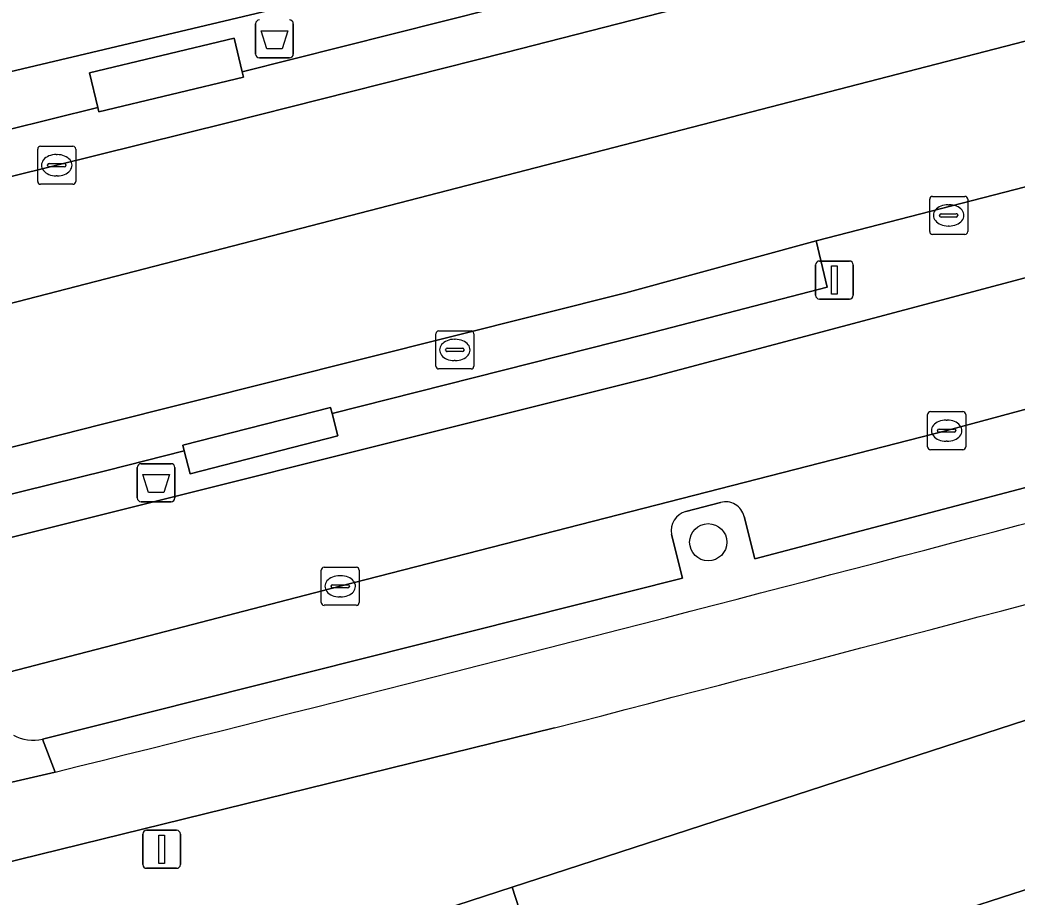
# Model space of a CAD drawing. Extents: x 159262 to 160143, y 383399 to 384319.
# Drawn here: x 159410.83 to 159437.05, y 384001.77 to 384024.83 of the extents above; entities that cross this region are included whole.
import ezdxf

# ---------------------------------------------------------------- set-up
doc = ezdxf.new("R2010")
doc.units = 0
for name, color, linetype in [('IMGEO_Afvalbak', 7, 'Continuous'), ('IMGEO_Berm_open', 7, 'Continuous'), ('IMGEO_Boom', 7, 'Continuous'), ('IMGEO_Fietspad_gesloten', 7, 'Continuous'), ('IMGEO_Groenvoorziening', 7, 'Continuous'), ('IMGEO_Kolk', 7, 'Continuous'), ('IMGEO_Lichtmast', 7, 'Continuous'), ('IMGEO_OVBaan_gesloten', 7, 'Continuous'), ('IMGEO_Pand', 7, 'Continuous'), ('IMGEO_Parkeervlak_open', 7, 'Continuous'), ('IMGEO_Rijbaan_lokaal_gesloten', 7, 'Continuous'), ('IMGEO_Rijbaan_lokaal_open', 7, 'Continuous'), ('IMGEO_Verkeerseiland_groen', 7, 'Continuous'), ('IMGEO_Voetpad_open', 7, 'Continuous')]:
    doc.layers.add(name, color=color, linetype=linetype)

msp = doc.modelspace()

# ---------------------------------------------------------------- linework, layer by layer
at = {"layer": 'IMGEO_Afvalbak'}
for p, q in [((159417.026, 384023.934), (159417.026, 384024.734)), ((159417.026, 384024.734), (159417.026, 384023.934)), ((159418.016, 384024.734), (159418.016, 384023.934)), ((159418.016, 384023.934), (159418.016, 384024.734)), ((159417.916, 384023.834), (159417.126, 384023.834)), ((159417.126, 384023.834), (159417.916, 384023.834)), ((159414.013, 384013.166), (159414.803, 384013.166)), ((159414.803, 384013.166), (159414.013, 384013.166)), ((159413.913, 384012.266), (159413.913, 384013.066)), ((159413.913, 384013.066), (159413.913, 384012.266)), ((159414.903, 384013.066), (159414.903, 384012.266)), ((159414.903, 384012.266), (159414.903, 384013.066)), ((159414.803, 384012.166), (159414.013, 384012.166)), ((159414.013, 384012.166), (159414.803, 384012.166))]:
    msp.add_line(p, q, dxfattribs=at)
for points in [[(159417.169, 384024.548), (159417.873, 384024.548), (159417.724, 384024.078), (159417.318, 384024.078), (159417.169, 384024.548)], [(159414.056, 384012.88), (159414.76, 384012.88), (159414.611, 384012.41), (159414.205, 384012.41), (159414.056, 384012.88)]]:
    msp.add_lwpolyline(points, dxfattribs=at)
for centre, start, end in [((159417.126, 384024.734), 90, 180), ((159417.126, 384024.734), 90, 180), ((159417.916, 384024.734), 0, 90), ((159417.916, 384024.734), 360, 90), ((159417.126, 384023.934), 180, 270), ((159417.126, 384023.934), 180, 270), ((159417.916, 384023.934), 270, 0), ((159417.916, 384023.934), 270, 0), ((159414.013, 384013.066), 90, 180), ((159414.013, 384013.066), 90, 180), ((159414.803, 384013.066), 0, 90), ((159414.803, 384013.066), 360, 90), ((159414.013, 384012.266), 180, 270), ((159414.013, 384012.266), 180, 270), ((159414.803, 384012.266), 270, 0), ((159414.803, 384012.266), 270, 0)]:
    msp.add_arc(centre, 0.1, start, end, dxfattribs=at)
at = {"layer": 'IMGEO_Berm_open'}
for points in [[(159442.232, 384015.058), (159442.539, 384013.923), (159430.154, 384010.665), (159429.869, 384011.78)], [(159429.251, 384012.147), (159428.339, 384011.912)], [(159427.961, 384011.305), (159428.253, 384010.154), (159411.425, 384005.921), (159411.75, 384005.058)]]:
    msp.add_lwpolyline(points, dxfattribs=at)
for centre, radius, start, end in [((159020.72, 385584.56), 1627.185, 283.904868, 285.342548), ((159429.381, 384011.662), 0.502, 13.5731, 105.0189), ((159428.474, 384011.407), 0.523, 104.9751, 191.201)]:
    msp.add_arc(centre, radius, start, end, dxfattribs=at)
at = {"layer": 'IMGEO_Boom'}
msp.add_circle((159428.926, 384011.101), 0.489, dxfattribs=at)
at = {"layer": 'IMGEO_Fietspad_gesloten'}
for points in [[(159405.381, 384001.427), (159424.885, 384006.219)], [(159411.75, 384005.058), (159404.464, 384003.374), (159401.313, 384002.674), (159401.205, 384002.65)]]:
    msp.add_lwpolyline(points, dxfattribs=at)
for centre, radius, start, end in [((158851.136, 386219.71), 2286.642, 284.531576, 285.557809), ((159020.72, 385584.56), 1627.185, 283.904868, 285.342548)]:
    msp.add_arc(centre, radius, start, end, dxfattribs=at)
at = {"layer": 'IMGEO_Groenvoorziening'}
msp.add_lwpolyline([(159424.428, 384000), (159425.071, 383998.023), (159431.19, 384000), (159443.228, 384003.89), (159441.915, 384007.926), (159423.768, 384002.03)], close=True, dxfattribs=at)
at = {"layer": 'IMGEO_Kolk'}
for p, q in [((159411.37, 384021.514), (159412.222, 384021.514)), ((159411.295, 384020.588), (159411.295, 384021.44)), ((159411.783, 384021.294), (159411.808, 384021.294)), ((159412.296, 384021.44), (159412.296, 384020.588)), ((159411.554, 384021.008), (159411.554, 384021.02)), ((159411.992, 384020.971), (159411.594, 384020.971)), ((159411.597, 384021.057), (159411.995, 384021.057)), ((159412.038, 384021.02), (159412.038, 384021.008)), ((159411.806, 384020.734), (159411.781, 384020.734)), ((159412.222, 384020.514), (159411.37, 384020.514)), ((159434.824, 384020.195), (159435.676, 384020.195)), ((159434.749, 384019.269), (159434.749, 384020.121)), ((159435.237, 384019.975), (159435.262, 384019.975)), ((159435.75, 384020.121), (159435.75, 384019.269)), ((159435.008, 384019.689), (159435.008, 384019.701)), ((159435.446, 384019.652), (159435.048, 384019.652)), ((159435.051, 384019.738), (159435.449, 384019.738)), ((159435.492, 384019.701), (159435.492, 384019.689)), ((159435.26, 384019.415), (159435.235, 384019.415)), ((159435.676, 384019.195), (159434.824, 384019.195)), ((159421.763, 384015.731), (159421.763, 384016.583)), ((159421.838, 384016.657), (159422.69, 384016.657)), ((159422.764, 384016.583), (159422.764, 384015.731)), ((159422.251, 384016.437), (159422.276, 384016.437)), ((159422.022, 384016.151), (159422.022, 384016.163)), ((159422.46, 384016.114), (159422.062, 384016.114)), ((159422.065, 384016.2), (159422.463, 384016.2)), ((159422.506, 384016.163), (159422.506, 384016.151)), ((159422.274, 384015.877), (159422.249, 384015.877)), ((159422.69, 384015.657), (159421.838, 384015.657)), ((159434.695, 384013.608), (159434.695, 384014.46)), ((159434.77, 384014.534), (159435.622, 384014.534)), ((159435.696, 384014.46), (159435.696, 384013.608)), ((159435.183, 384014.314), (159435.208, 384014.314)), ((159434.954, 384014.028), (159434.954, 384014.04)), ((159435.392, 384013.991), (159434.994, 384013.991)), ((159434.997, 384014.077), (159435.395, 384014.077)), ((159435.438, 384014.04), (159435.438, 384014.028)), ((159435.206, 384013.754), (159435.181, 384013.754)), ((159435.622, 384013.534), (159434.77, 384013.534)), ((159418.748, 384009.516), (159418.748, 384010.368)), ((159418.823, 384010.442), (159419.675, 384010.442)), ((159419.236, 384010.222), (159419.261, 384010.222)), ((159419.749, 384010.368), (159419.749, 384009.516)), ((159419.007, 384009.936), (159419.007, 384009.948)), ((159419.05, 384009.985), (159419.448, 384009.985)), ((159419.491, 384009.948), (159419.491, 384009.936)), ((159419.445, 384009.899), (159419.047, 384009.899)), ((159419.259, 384009.662), (159419.234, 384009.662)), ((159419.675, 384009.442), (159418.823, 384009.442))]:
    msp.add_line(p, q, dxfattribs=at)
for points in [[(159411.37, 384021.514), (159412.222, 384021.514)], [(159411.295, 384020.588), (159411.295, 384021.44)], [(159412.296, 384021.44), (159412.296, 384020.588)], [(159412.222, 384020.514), (159411.37, 384020.514)], [(159434.824, 384020.195), (159435.676, 384020.195)], [(159434.749, 384019.269), (159434.749, 384020.121)], [(159435.75, 384020.121), (159435.75, 384019.269)], [(159435.676, 384019.195), (159434.824, 384019.195)], [(159421.763, 384015.731), (159421.763, 384016.583)], [(159421.838, 384016.657), (159422.69, 384016.657)], [(159422.764, 384016.583), (159422.764, 384015.731)], [(159422.69, 384015.657), (159421.838, 384015.657)], [(159434.695, 384013.608), (159434.695, 384014.46)], [(159434.77, 384014.534), (159435.622, 384014.534)], [(159435.696, 384014.46), (159435.696, 384013.608)], [(159435.622, 384013.534), (159434.77, 384013.534)], [(159418.748, 384009.516), (159418.748, 384010.368)], [(159418.823, 384010.442), (159419.675, 384010.442)], [(159419.749, 384010.368), (159419.749, 384009.516)], [(159419.675, 384009.442), (159418.823, 384009.442)]]:
    msp.add_lwpolyline(points, dxfattribs=at)
for centre, radius, start, end in [((159411.372, 384021.438), 0.0765, 91.552, 178.448), ((159411.372, 384021.438), 0.0765, 91.552, 178.448), ((159412.22, 384021.438), 0.0765, 1.552, 88.448), ((159412.22, 384021.438), 0.0765, 1.552, 88.448), ((159411.594, 384021.017), 0.0403, 85.8775, 175.7526), ((159411.591, 384021.007), 0.0366, 178.938, 274.7102), ((159411.995, 384021.014), 0.043, 264.8664, 352.4533), ((159411.999, 384021.019), 0.0386, 1.7309, 96.639), ((159411.372, 384020.59), 0.0765, 181.552, 268.448), ((159411.372, 384020.59), 0.0765, 181.552, 268.448), ((159412.22, 384020.59), 0.0765, 271.552, 358.448), ((159412.22, 384020.59), 0.0765, 271.552, 358.448), ((159434.826, 384020.119), 0.0765, 91.552, 178.448), ((159434.826, 384020.119), 0.0765, 91.552, 178.448), ((159435.674, 384020.119), 0.0765, 1.552, 88.448), ((159435.674, 384020.119), 0.0765, 1.552, 88.448), ((159435.048, 384019.698), 0.0403, 85.8775, 175.7526), ((159435.045, 384019.688), 0.0366, 178.938, 274.7102), ((159435.449, 384019.695), 0.043, 264.8664, 352.4533), ((159435.453, 384019.7), 0.0386, 1.7309, 96.639), ((159434.826, 384019.271), 0.0765, 181.552, 268.448), ((159434.826, 384019.271), 0.0765, 181.552, 268.448), ((159435.674, 384019.271), 0.0765, 271.552, 358.448), ((159435.674, 384019.271), 0.0765, 271.552, 358.448), ((159421.84, 384016.581), 0.0765, 91.552, 178.448), ((159421.84, 384016.581), 0.0765, 91.552, 178.448), ((159422.688, 384016.581), 0.0765, 1.552, 88.448), ((159422.688, 384016.581), 0.0765, 1.552, 88.448), ((159422.062, 384016.16), 0.0403, 85.8775, 175.7526), ((159422.059, 384016.15), 0.0366, 178.938, 274.7102), ((159422.463, 384016.157), 0.043, 264.8664, 352.4533), ((159422.467, 384016.162), 0.0386, 1.7309, 96.639), ((159421.84, 384015.733), 0.0765, 181.552, 268.448), ((159421.84, 384015.733), 0.0765, 181.552, 268.448), ((159422.688, 384015.733), 0.0765, 271.552, 358.448), ((159422.688, 384015.733), 0.0765, 271.552, 358.448), ((159434.772, 384014.458), 0.0765, 91.552, 178.448), ((159434.772, 384014.458), 0.0765, 91.552, 178.448), ((159435.62, 384014.458), 0.0765, 1.552, 88.448), ((159435.62, 384014.458), 0.0765, 1.552, 88.448), ((159434.994, 384014.037), 0.0403, 85.8775, 175.7526), ((159434.991, 384014.027), 0.0366, 178.938, 274.7102), ((159435.395, 384014.034), 0.043, 264.8664, 352.4533), ((159435.399, 384014.039), 0.0386, 1.7309, 96.639), ((159434.772, 384013.61), 0.0765, 181.552, 268.448), ((159434.772, 384013.61), 0.0765, 181.552, 268.448), ((159435.62, 384013.61), 0.0765, 271.552, 358.448), ((159435.62, 384013.61), 0.0765, 271.552, 358.448), ((159418.825, 384010.366), 0.0765, 91.552, 178.448), ((159418.825, 384010.366), 0.0765, 91.552, 178.448), ((159419.673, 384010.366), 0.0765, 1.552, 88.448), ((159419.673, 384010.366), 0.0765, 1.552, 88.448), ((159419.047, 384009.945), 0.0403, 85.8775, 175.7526), ((159419.044, 384009.935), 0.0366, 178.938, 274.7102), ((159419.448, 384009.942), 0.043, 264.8664, 352.4533), ((159419.452, 384009.947), 0.0386, 1.7309, 96.639), ((159418.825, 384009.518), 0.0765, 181.552, 268.448), ((159418.825, 384009.518), 0.0765, 181.552, 268.448), ((159419.673, 384009.518), 0.0765, 271.552, 358.448), ((159419.673, 384009.518), 0.0765, 271.552, 358.448)]:
    msp.add_arc(centre, radius, start, end, dxfattribs=at)
for centre, major_axis, ratio, start_param, end_param in [((159411.782, 384021.014), (-0.387, 0.002), 0.722429, 4.712389, 7.853982), ((159411.807, 384021.014), (-0.39, 0.002), 0.717154, 1.570796, 4.712389), ((159435.236, 384019.695), (-0.387, 0.002), 0.722429, 4.712389, 7.853982), ((159435.261, 384019.695), (-0.39, 0.002), 0.717154, 1.570796, 4.712389), ((159422.25, 384016.157), (-0.387, 0.002), 0.722429, 4.712389, 7.853982), ((159422.275, 384016.157), (-0.39, 0.002), 0.717154, 1.570796, 4.712389), ((159435.182, 384014.034), (-0.387, 0.002), 0.722429, 4.712389, 7.853982), ((159435.207, 384014.034), (-0.39, 0.002), 0.717154, 1.570796, 4.712389), ((159419.235, 384009.942), (-0.387, 0.002), 0.722429, 4.712389, 7.853982), ((159419.26, 384009.942), (-0.39, 0.002), 0.717154, 1.570796, 4.712389)]:
    msp.add_ellipse(centre, major_axis=major_axis, ratio=ratio, start_param=start_param, end_param=end_param, dxfattribs=at)
at = {"layer": 'IMGEO_Lichtmast'}
for p, q in [((159431.749, 384017.595), (159431.749, 384018.395)), ((159431.749, 384018.395), (159431.749, 384017.595)), ((159431.849, 384018.495), (159432.639, 384018.495)), ((159432.639, 384018.495), (159431.849, 384018.495)), ((159432.739, 384018.395), (159432.739, 384017.595)), ((159432.739, 384017.595), (159432.739, 384018.395)), ((159432.639, 384017.495), (159431.849, 384017.495)), ((159431.849, 384017.495), (159432.639, 384017.495)), ((159414.058, 384002.627), (159414.058, 384003.427)), ((159414.058, 384003.427), (159414.058, 384002.627)), ((159414.158, 384003.527), (159414.948, 384003.527)), ((159414.948, 384003.527), (159414.158, 384003.527)), ((159415.048, 384003.427), (159415.048, 384002.627)), ((159415.048, 384002.627), (159415.048, 384003.427)), ((159414.948, 384002.527), (159414.158, 384002.527)), ((159414.158, 384002.527), (159414.948, 384002.527))]:
    msp.add_line(p, q, dxfattribs=at)
for points in [[(159432.169, 384018.37), (159432.319, 384018.37), (159432.319, 384017.62), (159432.169, 384017.62), (159432.169, 384018.37)], [(159414.478, 384003.402), (159414.628, 384003.402), (159414.628, 384002.652), (159414.478, 384002.652), (159414.478, 384003.402)]]:
    msp.add_lwpolyline(points, dxfattribs=at)
for centre, start, end in [((159431.849, 384018.395), 90, 180), ((159431.849, 384018.395), 90, 180), ((159432.639, 384018.395), 0, 90), ((159432.639, 384018.395), 360, 90), ((159431.849, 384017.595), 180, 270), ((159431.849, 384017.595), 180, 270), ((159432.639, 384017.595), 270, 0), ((159432.639, 384017.595), 270, 0), ((159414.158, 384003.427), 90, 180), ((159414.158, 384003.427), 90, 180), ((159414.948, 384003.427), 0, 90), ((159414.948, 384003.427), 360, 90), ((159414.158, 384002.627), 180, 270), ((159414.158, 384002.627), 180, 270), ((159414.948, 384002.627), 270, 0), ((159414.948, 384002.627), 270, 0)]:
    msp.add_arc(centre, 0.1, start, end, dxfattribs=at)
at = {"layer": 'IMGEO_OVBaan_gesloten'}
msp.add_lwpolyline([(159296.996, 383990.046), (159393.277, 384012.905), (159459.096, 384029.931), (159458.156, 384033.181), (159443.352, 384029.163), (159433.378, 384026.516), (159430.25, 384025.689), (159423.604, 384023.976), (159416.321, 384022.133), (159405.961, 384019.571), (159400.632, 384018.361), (159400.415, 384018.296), (159397.588, 384017.54), (159397.424, 384017.498), (159393.368, 384016.539), (159392.393, 384016.316), (159392.447, 384016.106), (159350.848, 384006.236), (159324.527, 384000)], dxfattribs=at)
msp.add_lwpolyline([(159352.372, 383999.833), (159353.078, 384000), (159394.106, 384009.703), (159394.157, 384009.508), (159395.098, 384009.725), (159399.068, 384010.702), (159399.205, 384010.736), (159402.179, 384011.468), (159402.436, 384011.527), (159412.965, 384014.194), (159426.757, 384017.661), (159431.766, 384019.03), (159445.184, 384022.484), (159460.036, 384026.681), (159459.096, 384029.931), (159393.277, 384012.905), (159296.996, 383990.046), (159297.325, 383986.534), (159300.429, 383987.248), (159300.567, 383987.279), (159302.903, 383987.833), (159314.585, 383990.619), (159318.64, 383991.58), (159318.592, 383991.787)], close=True, dxfattribs=at)
at = {"layer": 'IMGEO_Pand'}
msp.add_lwpolyline([(159444.016, 384005.388), (159444.359, 384004.255), (159443.228, 384003.89), (159431.19, 384000), (159425.071, 383998.023), (159423.93, 383997.654), (159423.569, 383998.743)], dxfattribs=at)
at = {"layer": 'IMGEO_Parkeervlak_open'}
for points in [[(159501.087, 384033.001), (159500, 384032.668), (159493.27, 384030.606), (159479.46, 384026.454), (159463.601, 384021.812), (159461.606, 384021.256), (159450.04, 384018.032), (159435.196, 384014.035), (159419.249, 384009.943), (159408.465, 384007.147)], [(159429.869, 384011.78), (159430.154, 384010.665), (159442.539, 384013.923), (159442.232, 384015.058)], [(159428.339, 384011.912), (159429.251, 384012.147)], [(159411.425, 384005.921), (159428.253, 384010.154), (159427.961, 384011.305)]]:
    msp.add_lwpolyline(points, dxfattribs=at)
for centre, radius, start, end in [((159429.381, 384011.662), 0.502, 13.5731, 105.0189), ((159428.474, 384011.407), 0.523, 104.9751, 191.201), ((159411.184, 384006.98), 1.086, 240.7842, 282.8307)]:
    msp.add_arc(centre, radius, start, end, dxfattribs=at)
at = {"layer": 'IMGEO_Rijbaan_lokaal_gesloten'}
for points in [[(159321.034, 384002.31), (159350.058, 384009.124), (159392.738, 384019.22), (159396.787, 384020.174), (159396.932, 384020.208), (159399.819, 384020.929), (159400.08, 384020.991), (159424.186, 384026.707), (159427.128, 384027.427), (159437.482, 384030.176), (159442.646, 384031.576), (159457.449, 384035.626), (159456.564, 384038.686), (159454.456, 384038.11), (159446.577, 384035.956), (159445.699, 384035.714), (159445.098, 384035.548), (159439.129, 384033.948), (159429.172, 384031.28), (159424.088, 384029.974), (159413.376, 384027.357), (159411.008, 384026.793), (159401.02, 384024.528), (159399.319, 384024.178)], [(159382.984, 384001.018), (159393.184, 384003.623), (159395.375, 384004.121), (159396.461, 384004.393), (159400.502, 384005.361), (159400.639, 384005.394), (159403.758, 384006.136), (159404.525, 384006.323), (159408.465, 384007.147), (159419.249, 384009.943), (159435.196, 384014.035), (159450.04, 384018.032), (159461.606, 384021.256), (159460.703, 384024.378), (159459.582, 384024.058), (159445.759, 384020.312), (159427.375, 384015.421), (159407.671, 384010.497), (159402.828, 384009.319), (159399.741, 384008.567), (159399.599, 384008.533), (159395.778, 384007.574), (159395.647, 384007.541), (159363.968, 384000)]]:
    msp.add_lwpolyline(points, dxfattribs=at)
at = {"layer": 'IMGEO_Rijbaan_lokaal_open'}
for points in [[(159412.872, 384022.529), (159405.658, 384020.744), (159400.379, 384019.476), (159400.632, 384018.361), (159405.961, 384019.571), (159416.321, 384022.133), (159423.604, 384023.976), (159430.25, 384025.689), (159429.921, 384026.843), (159423.287, 384025.137), (159416.674, 384023.472), (159416.708, 384023.329), (159412.899, 384022.418)], [(159419.036, 384014.485), (159427.247, 384016.563), (159432.051, 384017.804), (159431.766, 384019.03), (159426.757, 384017.661), (159412.965, 384014.194), (159402.436, 384011.527), (159402.706, 384010.423), (159413.115, 384012.986), (159415.146, 384013.501), (159415.108, 384013.65), (159418.995, 384014.646)]]:
    msp.add_lwpolyline(points, close=True, dxfattribs=at)
at = {"layer": 'IMGEO_Verkeerseiland_groen'}
msp.add_lwpolyline([(159404.464, 384003.374), (159411.75, 384005.058), (159411.425, 384005.921)], dxfattribs=at)
msp.add_arc((159411.184, 384006.98), 1.086, 240.7842, 282.8307, dxfattribs=at)
at = {"layer": 'IMGEO_Voetpad_open'}
for points in [[(159400.632, 384018.361), (159400.379, 384019.476), (159405.658, 384020.744), (159412.872, 384022.529), (159412.655, 384023.441), (159416.463, 384024.351), (159416.674, 384023.472), (159423.287, 384025.137), (159429.921, 384026.843), (159430.25, 384025.689), (159433.378, 384026.516), (159443.352, 384029.163), (159442.646, 384031.576), (159437.482, 384030.176), (159427.128, 384027.427), (159424.186, 384026.707), (159400.08, 384020.991)], [(159402.552, 383995.705), (159402.689, 383995.18), (159406.858, 383996.535), (159410.996, 383997.88), (159423.768, 384002.03), (159441.915, 384007.926), (159454.659, 384012.066), (159463.437, 384014.923), (159472.843, 384017.985), (159473.008, 384017.469), (159485.905, 384021.419), (159500, 384025.736), (159504.195, 384027.021), (159505.079, 384024.007), (159506.221, 384024.379), (159505.853, 384025.41)], [(159402.828, 384009.319), (159407.671, 384010.497), (159427.375, 384015.421), (159445.759, 384020.312), (159445.184, 384022.484), (159431.766, 384019.03), (159432.051, 384017.804), (159427.247, 384016.563), (159419.036, 384014.485), (159419.187, 384013.896), (159415.3, 384012.9), (159415.146, 384013.501), (159413.115, 384012.986), (159402.706, 384010.423), (159402.436, 384011.527)], [(159424.885, 384006.219), (159405.381, 384001.427)], [(159423.569, 383998.743), (159423.93, 383997.654), (159425.071, 383998.023), (159424.428, 384000), (159423.768, 384002.03), (159410.996, 383997.88), (159412.306, 383993.853), (159413.423, 383994.21), (159413.106, 383995.291)]]:
    msp.add_lwpolyline(points, dxfattribs=at)
for points in [[(159416.463, 384024.351), (159412.655, 384023.441), (159412.872, 384022.529), (159412.899, 384022.418), (159416.708, 384023.329), (159416.674, 384023.472)], [(159415.3, 384012.9), (159419.187, 384013.896), (159419.036, 384014.485), (159418.995, 384014.646), (159415.108, 384013.65), (159415.146, 384013.501)]]:
    msp.add_lwpolyline(points, close=True, dxfattribs=at)
msp.add_arc((158851.136, 386219.71), 2286.642, 284.531576, 285.557809, dxfattribs=at)

doc.saveas('drawing.dxf')
